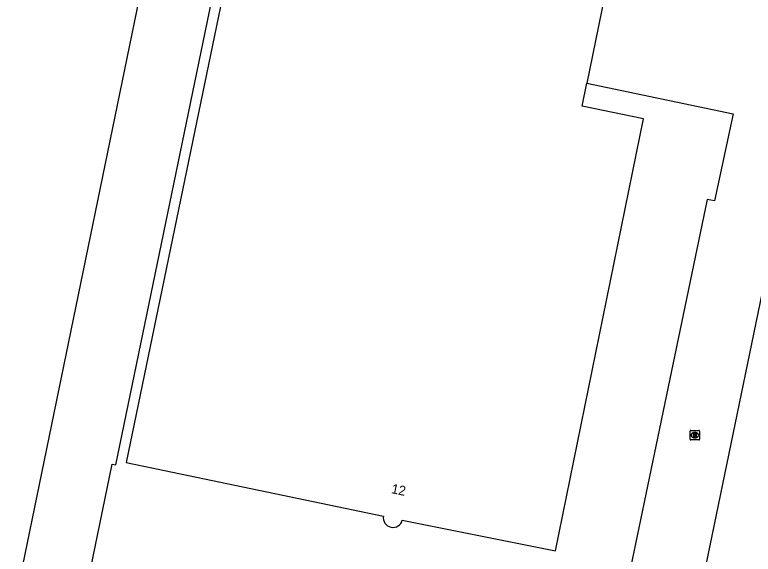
# Model space of a CAD drawing. Extents: x 157692 to 159670, y 381454 to 383289.
# Drawn here: x 158080.5 to 158157.8, y 382449.8 to 382506.2 of the extents above; entities that cross this region are included whole.
import ezdxf

# ---------------------------------------------------------------- set-up
doc = ezdxf.new("R2010")
doc.units = 0
for name, color, linetype in [('IMGEO_Pand', 7, 'Continuous'), ('IMGEO_Pand_nummerreeks', 7, 'Continuous'), ('IMGEO_Rijbaan_lokaal_gesloten', 7, 'Continuous'), ('IMGEO_Rioolput', 7, 'Continuous')]:
    doc.layers.add(name, color=color, linetype=linetype)

msp = doc.modelspace()

# ---------------------------------------------------------------- linework, layer by layer
at = {"layer": 'IMGEO_Pand'}
for points in [[(158138.948, 382588.16), (158137.603, 382588.433), (158133.585, 382589.261), (158126.131, 382552.994), (158130.162, 382552.169), (158150.39, 382548.027), (158140.358, 382499.066)], [(158107.619, 382539.156), (158108.636, 382538.947), (158100.579, 382500), (158092.145, 382459.376), (158119.069, 382453.782)], [(158121.055, 382453.372), (158137.095, 382450.14), (158146.306, 382495.331), (158139.862, 382496.644), (158140.358, 382499.066)]]:
    msp.add_lwpolyline(points, dxfattribs=at)
msp.add_arc((158120.07, 382453.616), 1.015, 170.57235, 346.09852, dxfattribs=at)
at = {"layer": 'IMGEO_Rijbaan_lokaal_gesloten'}
for points in [[(158173.951, 382547.631), (158160.726, 382482.272), (158159.791, 382482.428), (158149.07, 382430.613)], [(158098.255, 382545.431), (158096.434, 382536.231), (158098.878, 382535.728), (158093.511, 382509.23), (158093.745, 382509.17), (158080.497, 382444.71)], [(158087.394, 382443.294), (158090.686, 382459.227), (158091.069, 382459.143), (158107.619, 382539.156)], [(158140.358, 382499.066), (158155.681, 382495.871), (158153.728, 382486.754), (158152.955, 382486.91), (158141.563, 382432.117)]]:
    msp.add_lwpolyline(points, dxfattribs=at)
at = {"layer": 'IMGEO_Rioolput'}
for p, q in [((158151.171, 382461.823), (158151.171, 382462.675)), ((158151.246, 382462.749), (158152.098, 382462.749)), ((158151.659, 382462.529), (158151.684, 382462.529)), ((158152.172, 382462.675), (158152.172, 382461.823)), ((158152.098, 382461.749), (158151.246, 382461.749)), ((158151.682, 382461.969), (158151.657, 382461.969))]:
    msp.add_line(p, q, dxfattribs=at)
for points in [[(158151.171, 382461.823), (158151.171, 382462.675)], [(158151.246, 382462.749), (158152.098, 382462.749)], [(158151.76, 382462.447), (158151.508, 382462.449), (158151.508, 382462.049)], [(158151.508, 382462.049), (158151.632, 382462.049), (158151.632, 382462.211), (158151.643, 382462.211)], [(158151.686, 382462.368), (158151.632, 382462.368), (158151.632, 382462.287)], [(158151.632, 382462.287), (158151.684, 382462.287)], [(158151.69, 382462.182), (158151.761, 382462.049), (158151.901, 382462.049), (158151.836, 382462.175)], [(158152.172, 382462.675), (158152.172, 382461.823)], [(158152.098, 382461.749), (158151.246, 382461.749)]]:
    msp.add_lwpolyline(points, dxfattribs=at)
for centre, radius, start, end in [((158151.248, 382462.673), 0.0765, 91.55205, 178.44795), ((158151.248, 382462.673), 0.0765, 91.55205, 178.44795), ((158151.642, 382462.158), 0.0533, 26.02933, 88.69889), ((158151.668, 382462.476), 0.19, 274.7715, 282.96867), ((158151.692, 382462.272), 0.0964, 77.00612, 93.18647), ((158151.706, 382462.329), 0.0378, 276.66336, 79.67722), ((158151.759, 382462.337), 0.109, 350.36119, 89.41601), ((158151.757, 382462.337), 0.112, 277.58423, 350.98172), ((158151.741, 382462.122), 0.108, 29.51342, 73.79051), ((158152.096, 382462.673), 0.0765, 1.55205, 88.44795), ((158152.096, 382462.673), 0.0765, 1.55205, 88.44795), ((158151.248, 382461.825), 0.0765, 181.55205, 268.44795), ((158151.248, 382461.825), 0.0765, 181.55205, 268.44795), ((158152.096, 382461.825), 0.0765, 271.55205, 358.44795), ((158152.096, 382461.825), 0.0765, 271.55205, 358.44795)]:
    msp.add_arc(centre, radius, start, end, dxfattribs=at)
for centre, major_axis, ratio, start_param, end_param in [((158151.658, 382462.249), (-0.387, 0.002), 0.722429, 4.712389, 7.853982), ((158151.683, 382462.249), (-0.39, 0.002), 0.717154, 1.570796, 4.712389)]:
    msp.add_ellipse(centre, major_axis=major_axis, ratio=ratio, start_param=start_param, end_param=end_param, dxfattribs=at)

# ---------------------------------------------------------------- texts
at = {"layer": 'IMGEO_Pand_nummerreeks'}
msp.add_text('12', height=1, rotation=348.32885, dxfattribs=at).set_placement((158119.849, 382456.194))

doc.saveas('drawing.dxf')
